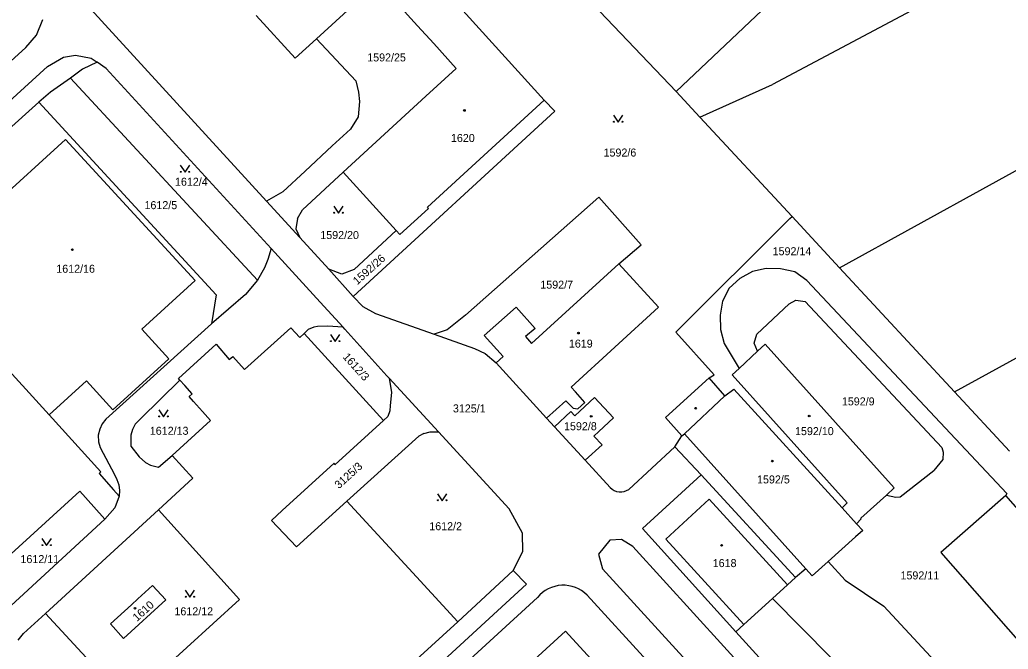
# Model space of a CAD drawing. Extents: x -736345 to -729997, y -1130177 to -1122501.
# Drawn here: x -733267.7 to -733057.7, y -1124900.8 to -1124767.1 of the extents above; entities that cross this region are included whole.
import ezdxf

# ---------------------------------------------------------------- set-up
doc = ezdxf.new("R2010")
doc.units = 0
for name, color, linetype in [('Vrstva 1', 7, 'Continuous'), ('Vrstva 18', 7, 'Continuous'), ('Vrstva 19', 7, 'Continuous'), ('Vrstva 25', 7, 'Continuous'), ('Vrstva 4', 7, 'Continuous')]:
    doc.layers.add(name, color=color, linetype=linetype)

msp = doc.modelspace()

# ---------------------------------------------------------------- linework, layer by layer
at = {"layer": 'Vrstva 1'}
for points in [[(-733179.94, -1124728.19), (-733128.27, -1124782.4)], [(-733215.34, -1124805.67), (-733279.4, -1124735.63)], [(-733156.31, -1124784.19), (-733192.92, -1124743.83)], [(-733043.3, -1124746.58), (-733107.83, -1124780.89)], [(-733204.69, -1124771.16), (-733191.58, -1124759.16)], [(-733191.58, -1124759.16), (-733183.22, -1124768.4)], [(-733128.27, -1124782.4), (-733108.75, -1124763.89)], [(-733217.49, -1124766.25), (-733209.23, -1124775.31)], [(-733264.19, -1124770.44), (-733262.88, -1124767.12)], [(-733183.22, -1124768.4), (-733179.79, -1124772.2)], [(-733093.56, -1124819.83), (-732998, -1124767.17)], [(-733266.45, -1124773.05), (-733264.19, -1124770.44)], [(-733281.68, -1124786.84), (-733266.45, -1124773.05)], [(-733209.23, -1124775.31), (-733204.69, -1124771.16)], [(-733204.69, -1124771.16), (-733196.32, -1124780.12)], [(-733179.79, -1124772.2), (-733175.04, -1124777.46)], [(-733261.84, -1124777.07), (-733258.45, -1124775.08)], [(-733258.45, -1124775.08), (-733255.88, -1124774.68)], [(-733255.88, -1124774.68), (-733252.58, -1124775.28)], [(-733297.81, -1124809.85), (-733261.84, -1124777.07)], [(-733251.33, -1124776.14), (-733254.43, -1124777.61)], [(-733252.58, -1124775.28), (-733251.33, -1124776.14)], [(-733249.4, -1124777.47), (-733251.33, -1124776.14)], [(-733254.43, -1124777.61), (-733256.99, -1124779.54)], [(-733214.37, -1124815.72), (-733249.4, -1124777.47)], [(-733175.04, -1124777.46), (-733181.48, -1124783.38)], [(-733256.99, -1124779.54), (-733261.25, -1124782.52)], [(-733256.99, -1124779.54), (-733217.23, -1124822.45)], [(-733196.32, -1124780.12), (-733195.78, -1124782.51)], [(-733123.23, -1124787.83), (-733107.83, -1124780.89)], [(-733261.25, -1124782.52), (-733263.68, -1124784.65)], [(-733181.48, -1124783.38), (-733199.01, -1124799.52)], [(-733195.78, -1124782.51), (-733195.54, -1124784.53)], [(-733123.23, -1124787.83), (-733128.27, -1124782.4)], [(-733263.68, -1124784.65), (-733285.91, -1124804.61)], [(-733263.68, -1124784.65), (-733226.02, -1124825.53)], [(-733195.54, -1124784.53), (-733195.84, -1124787.79)], [(-733181.12, -1124806.97), (-733156.31, -1124784.19)], [(-733156.31, -1124784.19), (-733154.06, -1124786.52)], [(-733154.06, -1124786.52), (-733196.89, -1124825.89)], [(-733195.84, -1124787.79), (-733197.51, -1124790.35)], [(-733103.67, -1124808.93), (-733123.23, -1124787.83)], [(-733197.51, -1124790.35), (-733201.35, -1124793.95)], [(-733258.03, -1124792.56), (-733288.82, -1124820.63)], [(-733230.51, -1124822.5), (-733258.03, -1124792.56)], [(-733201.35, -1124793.95), (-733207.11, -1124799.29)], [(-733207.11, -1124799.29), (-733211.86, -1124803.67)], [(-733207.68, -1124807.48), (-733199.01, -1124799.52)], [(-733199.01, -1124799.52), (-733187.75, -1124811.93)], [(-733211.86, -1124803.67), (-733215.34, -1124805.67)], [(-733215.34, -1124805.67), (-733208.22, -1124813.38)], [(-733144.73, -1124804.8), (-733173.04, -1124829.86)], [(-733135.7, -1124814.93), (-733144.73, -1124804.8)], [(-733208.76, -1124809.36), (-733207.68, -1124807.48)], [(-733187.01, -1124812.75), (-733180.9, -1124807.2)], [(-733180.9, -1124807.2), (-733181.12, -1124806.97)], [(-733208.76, -1124809.36), (-733209.12, -1124811.56)], [(-733128.33, -1124833.52), (-733104.12, -1124809.38)], [(-733104.12, -1124809.38), (-733103.67, -1124808.93)], [(-733093.56, -1124819.83), (-733103.67, -1124808.93)], [(-733209.12, -1124811.56), (-733208.22, -1124813.38)], [(-733196.72, -1124820.15), (-733187.75, -1124811.93)], [(-733187.75, -1124811.93), (-733187.01, -1124812.75)], [(-733202.05, -1124820.11), (-733208.22, -1124813.38)], [(-733140.44, -1124818.99), (-733135.7, -1124814.93)], [(-733069.18, -1124846.13), (-733008.84, -1124813.12)], [(-733214.37, -1124815.72), (-733215.01, -1124818.07)], [(-733203.94, -1124827.11), (-733214.37, -1124815.72)], [(-733215.01, -1124818.07), (-733215.73, -1124819.83)], [(-733158.99, -1124835.9), (-733140.44, -1124818.99)], [(-733132.05, -1124828.17), (-733140.44, -1124818.99)], [(-733215.73, -1124819.83), (-733217.23, -1124822.45)], [(-733196.89, -1124825.89), (-733202.05, -1124820.11)], [(-733199.3, -1124821.17), (-733202.05, -1124820.11)], [(-733196.72, -1124820.15), (-733199.3, -1124821.17)], [(-733112.1, -1124820.62), (-733114.77, -1124822.07)], [(-733109.13, -1124819.96), (-733112.1, -1124820.62)], [(-733106.09, -1124820.06), (-733109.13, -1124819.96)], [(-733103.09, -1124820.7), (-733106.09, -1124820.06)], [(-733100.56, -1124822.48), (-733103.09, -1124820.7)], [(-733069.18, -1124846.13), (-733093.56, -1124819.83)], [(-733241.78, -1124832.88), (-733230.51, -1124822.5)], [(-733217.23, -1124822.45), (-733219.78, -1124825.48)], [(-733114.77, -1124822.07), (-733117, -1124824.17)], [(-733100.56, -1124822.48), (-733058.02, -1124867.78)], [(-733219.78, -1124825.48), (-733227.02, -1124831.72)], [(-733226.02, -1124825.53), (-733227.02, -1124831.72)], [(-733117, -1124824.17), (-733118.45, -1124826.87)], [(-733283.68, -1124826.78), (-733261.52, -1124851.05)], [(-733199.04, -1124832.46), (-733203.94, -1124827.11)], [(-733196.89, -1124825.89), (-733194.88, -1124828.06)], [(-733118.45, -1124826.87), (-733118.97, -1124829.87)], [(-733111.13, -1124833.92), (-733104.25, -1124827.44)], [(-733104.25, -1124827.44), (-733102.83, -1124826.68)], [(-733102.83, -1124826.68), (-733100.89, -1124826.97)], [(-733100.89, -1124826.97), (-733071.81, -1124858.01)], [(-733194.88, -1124828.06), (-733192.15, -1124829.51)], [(-733192.15, -1124829.51), (-733179.7, -1124833.93)], [(-733169.06, -1124834.2), (-733162.31, -1124828.16)], [(-733162.31, -1124828.16), (-733158.24, -1124832.73)], [(-733150.59, -1124845.17), (-733132.05, -1124828.17)], [(-733227.02, -1124831.72), (-733249.44, -1124851.97)], [(-733173.04, -1124829.86), (-733176.97, -1124833.01)], [(-733118.97, -1124829.87), (-733118.89, -1124832.93)], [(-733236.1, -1124839.12), (-733241.78, -1124832.88)], [(-733219.99, -1124841.43), (-733210.17, -1124832.54)], [(-733210.17, -1124832.54), (-733208.24, -1124834.63)], [(-733208.24, -1124834.63), (-733207.3, -1124833.76)], [(-733206.5, -1124832.92), (-733207.3, -1124833.76)], [(-733190.46, -1124852.27), (-733207.3, -1124833.76)], [(-733205.29, -1124832.44), (-733206.5, -1124832.92)], [(-733204.47, -1124832.27), (-733205.29, -1124832.44)], [(-733202.4, -1124832.19), (-733204.47, -1124832.27)], [(-733199.04, -1124832.46), (-733202.4, -1124832.19)], [(-733198.7, -1124832.83), (-733199.04, -1124832.46)], [(-733189.75, -1124842.73), (-733198.7, -1124832.83)], [(-733176.97, -1124833.01), (-733179.7, -1124833.93)], [(-733179.7, -1124833.93), (-733171.12, -1124836.97)], [(-733158.24, -1124832.73), (-733160.32, -1124834.43)], [(-733120.21, -1124842.54), (-733128.33, -1124833.52)], [(-733118.89, -1124832.93), (-733118.11, -1124835.9)], [(-733111.73, -1124835.82), (-733111.13, -1124833.92)], [(-733234.04, -1124843.35), (-733226.05, -1124836.07)], [(-733226.05, -1124836.07), (-733223.25, -1124839.31)], [(-733169.06, -1124834.2), (-733165.01, -1124838.64)], [(-733160.32, -1124834.43), (-733158.99, -1124835.9)], [(-733118.11, -1124835.9), (-733114.88, -1124841.17)], [(-733111.04, -1124837.51), (-733111.73, -1124835.82)], [(-733109.39, -1124836.02), (-733111.04, -1124837.51)], [(-733081.94, -1124866.55), (-733109.39, -1124836.02)], [(-733171.12, -1124836.97), (-733168.87, -1124838.02)], [(-733168.87, -1124838.02), (-733166.52, -1124840)], [(-733111.04, -1124837.51), (-733114.88, -1124841.17)], [(-733247.96, -1124849.98), (-733236.1, -1124839.12)], [(-733223.25, -1124839.31), (-733222.48, -1124838.65)], [(-733222.48, -1124838.65), (-733219.99, -1124841.43)], [(-733166.52, -1124840), (-733165.01, -1124838.64)], [(-733166.52, -1124840), (-733155.81, -1124851.77)], [(-733114.88, -1124841.17), (-733116.4, -1124842.56)], [(-733261.52, -1124851.05), (-733253.6, -1124843.82)], [(-733253.6, -1124843.82), (-733247.96, -1124849.98)], [(-733233.71, -1124843.71), (-733242.04, -1124851.8)], [(-733233.71, -1124843.71), (-733234.04, -1124843.35)], [(-733232.68, -1124844.84), (-733233.71, -1124843.71)], [(-733189.27, -1124843.26), (-733189.75, -1124842.73)], [(-733178.8, -1124854.68), (-733189.27, -1124843.26)], [(-733189.27, -1124843.26), (-733188.74, -1124846.32)], [(-733121.25, -1124843.15), (-733130.56, -1124851.63)], [(-733121.25, -1124843.15), (-733120.21, -1124842.54)], [(-733117.93, -1124847.04), (-733121.25, -1124843.15)], [(-733116.4, -1124842.56), (-733091.96, -1124869.76)], [(-733231.12, -1124846.55), (-733232.68, -1124844.84)], [(-733231.76, -1124847.13), (-733231.12, -1124846.55)], [(-733188.74, -1124846.32), (-733189.03, -1124849.09)], [(-733149.67, -1124846.19), (-733150.59, -1124845.17)], [(-733147.67, -1124848.4), (-733149.67, -1124846.19)], [(-733117.93, -1124847.04), (-733116.02, -1124845.56)], [(-733116.02, -1124845.56), (-733093.04, -1124870.82)], [(-733057.45, -1124858.78), (-733069.18, -1124846.13)], [(-733230.82, -1124848.19), (-733231.76, -1124847.13)], [(-733228.95, -1124850.31), (-733230.82, -1124848.19)], [(-733155.81, -1124851.77), (-733151.76, -1124848.09)], [(-733151.76, -1124848.09), (-733150.19, -1124849.65)], [(-733149.16, -1124849.76), (-733147.67, -1124848.4)], [(-733145.65, -1124847.38), (-733148.75, -1124850.29)], [(-733141.61, -1124851.69), (-733145.65, -1124847.38)], [(-733227.21, -1124852.27), (-733228.95, -1124850.31)], [(-733189.15, -1124850.19), (-733189.58, -1124851.37)], [(-733189.03, -1124849.09), (-733189.15, -1124850.19)], [(-733150.64, -1124850.36), (-733154.17, -1124853.56)], [(-733149.79, -1124851.26), (-733150.64, -1124850.36)], [(-733150.19, -1124849.65), (-733149.16, -1124849.76)], [(-733148.75, -1124850.29), (-733149.79, -1124851.26)], [(-733261.52, -1124851.05), (-733250.49, -1124863.13)], [(-733249.44, -1124851.97), (-733250.23, -1124852.98)], [(-733242.04, -1124851.8), (-733243.22, -1124853.05)], [(-733235.35, -1124859.7), (-733227.21, -1124852.27)], [(-733190.46, -1124852.27), (-733200.8, -1124861.68)], [(-733189.58, -1124851.37), (-733190.46, -1124852.27)], [(-733155.81, -1124851.77), (-733154.17, -1124853.56)], [(-733144.72, -1124854.58), (-733141.61, -1124851.69)], [(-733130.56, -1124851.63), (-733127.06, -1124855.52)], [(-733250.75, -1124854.08), (-733251.1, -1124855.35)], [(-733250.23, -1124852.98), (-733250.75, -1124854.08)], [(-733243.82, -1124854.16), (-733244.18, -1124855.34)], [(-733243.22, -1124853.05), (-733243.82, -1124854.16)], [(-733181.92, -1124855.02), (-733180.57, -1124854.62)], [(-733180.57, -1124854.62), (-733178.8, -1124854.68)], [(-733163.8, -1124871.04), (-733178.8, -1124854.68)], [(-733154.17, -1124853.56), (-733147.63, -1124860.69)], [(-733145.75, -1124855.54), (-733144.72, -1124854.58)], [(-733251.1, -1124855.35), (-733251.02, -1124856.76)], [(-733251.02, -1124856.76), (-733250.64, -1124857.97)], [(-733244.18, -1124855.34), (-733244.15, -1124857.68)], [(-733182.99, -1124855.59), (-733198.24, -1124869.38)], [(-733181.92, -1124855.02), (-733182.99, -1124855.59)], [(-733143.99, -1124857.4), (-733145.75, -1124855.54)], [(-733128.57, -1124857.82), (-733127.06, -1124855.52)], [(-733250.64, -1124857.97), (-733247.64, -1124863.74)], [(-733244.15, -1124857.68), (-733242.4, -1124859.93)], [(-733147.63, -1124860.69), (-733143.99, -1124857.4)], [(-733138.32, -1124866.87), (-733128.57, -1124857.82)], [(-733128.57, -1124857.82), (-733122.99, -1124863.78)], [(-733071.81, -1124858.01), (-733071.53, -1124858.97)], [(-733071.53, -1124858.97), (-733071.63, -1124860.5)], [(-733242.4, -1124859.93), (-733241.05, -1124861.16)], [(-733241.05, -1124861.16), (-733239.99, -1124861.76)], [(-733238.24, -1124862.14), (-733235.35, -1124859.7)], [(-733230.97, -1124864.5), (-733235.35, -1124859.7)], [(-733147.63, -1124860.69), (-733142.34, -1124866.46)], [(-733071.63, -1124860.5), (-733073.57, -1124862.85)], [(-733250.49, -1124863.13), (-733250.9, -1124863.5)], [(-733239.99, -1124861.76), (-733238.24, -1124862.14)], [(-733212.01, -1124871.36), (-733200.98, -1124861.29)], [(-733200.8, -1124861.68), (-733200.98, -1124861.29)], [(-733080.67, -1124868.46), (-733073.57, -1124862.85)], [(-733250.9, -1124863.5), (-733247.81, -1124866.98)], [(-733247.64, -1124863.74), (-733247.13, -1124864.81)], [(-733247.13, -1124864.81), (-733246.72, -1124865.94)], [(-733238.3, -1124871.23), (-733230.97, -1124864.5)], [(-733122.99, -1124863.78), (-733135.45, -1124875.21)], [(-733102.95, -1124885.6), (-733122.99, -1124863.78)], [(-733255.01, -1124867.25), (-733285.88, -1124895.39)], [(-733255.01, -1124867.25), (-733252, -1124870.61)], [(-733247.81, -1124866.98), (-733246.66, -1124868.34)], [(-733246.72, -1124865.94), (-733246.56, -1124867.14)], [(-733246.56, -1124867.14), (-733246.66, -1124868.34)], [(-733083.58, -1124868.09), (-733081.94, -1124866.55)], [(-733246.66, -1124868.34), (-733247.52, -1124870.76)], [(-733198.24, -1124869.38), (-733208.97, -1124879.1)], [(-733183.46, -1124885.48), (-733198.24, -1124869.38)], [(-733089.04, -1124872.97), (-733083.58, -1124868.09)], [(-733083.58, -1124868.09), (-733081.65, -1124868.53)], [(-733081.65, -1124868.53), (-733080.67, -1124868.46)], [(-733058.25, -1124868.14), (-733072.07, -1124880.26)], [(-733058.02, -1124867.78), (-733058.25, -1124868.14)], [(-733034.25, -1124895.45), (-733058.25, -1124868.14)], [(-733262.25, -1124893.2), (-733238.3, -1124871.23)], [(-733252, -1124870.61), (-733249.69, -1124873.17)], [(-733247.52, -1124870.76), (-733249.69, -1124873.17)], [(-733238.3, -1124871.23), (-733221.05, -1124890.23)], [(-733214.29, -1124873.45), (-733212.01, -1124871.36)], [(-733160.91, -1124876.2), (-733163.8, -1124871.04)], [(-733091.96, -1124869.76), (-733093.04, -1124870.82)], [(-733093.04, -1124870.82), (-733089.98, -1124874.19)], [(-733249.69, -1124873.17), (-733272.42, -1124894.09)], [(-733208.97, -1124879.1), (-733214.29, -1124873.45)], [(-733089.98, -1124874.19), (-733088.95, -1124873.14)], [(-733088.95, -1124873.14), (-733089.04, -1124872.97)], [(-733135.45, -1124875.21), (-733115.62, -1124897.11)], [(-733088.66, -1124875.63), (-733090.15, -1124876.96)], [(-733089.98, -1124874.19), (-733088.66, -1124875.63)], [(-733160.87, -1124880.08), (-733160.91, -1124876.2)], [(-733142.39, -1124877.63), (-733144.77, -1124880.61)], [(-733139.9, -1124877.5), (-733142.39, -1124877.63)], [(-733137.52, -1124879), (-733139.9, -1124877.5)], [(-733090.15, -1124876.96), (-733096.02, -1124882.19)], [(-733162.89, -1124884.13), (-733160.87, -1124880.08)], [(-733092.41, -1124928.54), (-733137.52, -1124879)], [(-733144.77, -1124880.61), (-733143.96, -1124883.77)], [(-733096.02, -1124882.19), (-733099.4, -1124885.21)], [(-733096.02, -1124882.19), (-733092.4, -1124886.16)], [(-733072.07, -1124880.26), (-733048.05, -1124907.59)], [(-733162.89, -1124884.13), (-733174.69, -1124895.03)], [(-733160.09, -1124887.02), (-733162.89, -1124884.13)], [(-733143.96, -1124883.77), (-733096.48, -1124935.72)], [(-733100.71, -1124883.76), (-733102.95, -1124885.6)], [(-733099.4, -1124885.21), (-733100.71, -1124883.76)], [(-733174.69, -1124895.03), (-733183.46, -1124885.48)], [(-733104.63, -1124887.13), (-733102.95, -1124885.6)], [(-733092.4, -1124886.16), (-733084.19, -1124891.66)], [(-733239.55, -1124887.32), (-733242.66, -1124890.15)], [(-733236.73, -1124890.34), (-733239.55, -1124887.32)], [(-733193.53, -1124917.72), (-733160.09, -1124887.02)], [(-733107.81, -1124890.03), (-733104.63, -1124887.13)], [(-733245.7, -1124898.51), (-733236.73, -1124890.34)], [(-733242.66, -1124890.15), (-733244.03, -1124891.39)], [(-733221.05, -1124890.23), (-733243.47, -1124910.62)], [(-733157.77, -1124889.82), (-733187.27, -1124916.85)], [(-733121.86, -1124917.06), (-733147.21, -1124889.31)], [(-733113.9, -1124895.6), (-733107.81, -1124890.03)], [(-733107.81, -1124890.03), (-733089.26, -1124908.79)], [(-733244.03, -1124891.39), (-733248.5, -1124895.45)], [(-733084.19, -1124891.66), (-733067.06, -1124910.14)], [(-733266.98, -1124897.46), (-733262.25, -1124893.2)], [(-733262.25, -1124893.2), (-733251.95, -1124904.44)], [(-733248.5, -1124895.45), (-733245.7, -1124898.51)], [(-733183.13, -1124925.61), (-733151.78, -1124896.95)], [(-733151.78, -1124896.95), (-733111.08, -1124941.42)], [(-733115.62, -1124897.11), (-733113.9, -1124895.6)], [(-733268.07, -1124898.87), (-733266.98, -1124897.46)], [(-733097.87, -1124916.59), (-733115.62, -1124897.11)]]:
    msp.add_lwpolyline(points, dxfattribs=at)
for centre, radius, start, end in [((-733140.084, -1124864.248), 3.16, 224.43757, 303.93151), ((-733152.257, -1124894.4), 7.168, 45.2434, 140.29376)]:
    msp.add_arc(centre, radius, start, end, dxfattribs=at)
at = {"layer": 'Vrstva 25'}
for points in [[(-733141.61, -1124787.41), (-733140.61, -1124788.91), (-733139.61, -1124787.41)], [(-733233.64, -1124798.04), (-733232.64, -1124799.54), (-733231.64, -1124798.04)], [(-733201.04, -1124806.71), (-733200.04, -1124808.21), (-733199.04, -1124806.71)], [(-733201.73, -1124834), (-733200.73, -1124835.5), (-733199.73, -1124834)], [(-733238.2, -1124849.99), (-733237.2, -1124851.49), (-733236.2, -1124849.99)], [(-733178.99, -1124867.79), (-733177.99, -1124869.29), (-733176.99, -1124867.79)], [(-733263.04, -1124877.32), (-733262.04, -1124878.82), (-733261.04, -1124877.32)], [(-733232.6, -1124888.28), (-733231.6, -1124889.78), (-733230.6, -1124888.28)]]:
    msp.add_lwpolyline(points, dxfattribs=at)
for centre, radius in [((-733173.27, -1124786.4), 0.175), ((-733141.51, -1124788.81), 0.1), ((-733139.71, -1124788.81), 0.1), ((-733233.54, -1124799.44), 0.1), ((-733231.74, -1124799.44), 0.1), ((-733200.94, -1124808.11), 0.1), ((-733199.14, -1124808.11), 0.1), ((-733256.58, -1124815.98), 0.175), ((-733149.05, -1124833.69), 0.175), ((-733201.63, -1124835.4), 0.1), ((-733199.83, -1124835.4), 0.1), ((-733124.14, -1124849.63), 0.174), ((-733238.1, -1124851.39), 0.1), ((-733236.3, -1124851.39), 0.1), ((-733146.34, -1124851.37), 0.175), ((-733100.02, -1124851.3), 0.175), ((-733107.86, -1124860.88), 0.175), ((-733178.89, -1124869.19), 0.1), ((-733177.09, -1124869.19), 0.1), ((-733262.94, -1124878.72), 0.1), ((-733261.14, -1124878.72), 0.1), ((-733118.63, -1124878.77), 0.175), ((-733232.5, -1124889.68), 0.1), ((-733230.7, -1124889.68), 0.1), ((-733243.28, -1124892.11), 0.175)]:
    msp.add_circle(centre, radius, dxfattribs=at)
at = {"layer": 'Vrstva 4'}
for points in [[(-733126.54, -1124855.05), (-733117.93, -1124847.04)], [(-733127.06, -1124855.52), (-733126.54, -1124855.05)], [(-733100.71, -1124883.76), (-733126.54, -1124855.05)], [(-733121.26, -1124868.92), (-733130.46, -1124877.43)], [(-733104.63, -1124887.13), (-733121.26, -1124868.92)], [(-733130.46, -1124877.43), (-733113.9, -1124895.6)], [(-733219.38, -1124935.69), (-733174.69, -1124895.03)]]:
    msp.add_lwpolyline(points, dxfattribs=at)

# ---------------------------------------------------------------- texts
at = {"layer": 'Vrstva 18'}
for s, p in [('1592/25', (-733193.93, -1124775.99)), ('1592/6', (-733143.71, -1124796.19)), ('1612/4', (-733234.77, -1124802.39)), ('1612/5', (-733241.25, -1124807.36)), ('1592/20', (-733203.9, -1124813.71)), ('1592/14', (-733107.79, -1124817.15)), ('1592/7', (-733157.15, -1124824.25)), ('1592/9', (-733093.08, -1124849.04)), ('3125/1', (-733175.72, -1124850.53)), ('1612/13', (-733240.12, -1124855.28)), ('1612/2', (-733180.74, -1124875.55)), ('1612/11', (-733267.6, -1124882.53)), ('1592/11', (-733080.62, -1124885.99)), ('1612/12', (-733234.89, -1124893.62))]:
    msp.add_text(s, height=1.7, dxfattribs=at).set_placement(p)
for s, rotation, p in [('1592/26', 41.80033, (-733196.045, -1124823.538)), ('1612/3', 312.10248, (-733199.238, -1124838.824)), ('3125/3', 42.10034, (-733199.936, -1124866.848))]:
    msp.add_text(s, height=1.7, rotation=rotation, dxfattribs=at).set_placement(p)
at = {"layer": 'Vrstva 19'}
for s, p in [('1620', (-733176.14, -1124793.1)), ('1612/16', (-733259.99, -1124820.87)), ('1619', (-733151.08, -1124836.77)), ('1592/8', (-733152.11, -1124854.31)), ('1592/10', (-733103.03, -1124855.35)), ('1592/5', (-733111.1, -1124865.61)), ('1618', (-733120.52, -1124883.38))]:
    msp.add_text(s, height=1.7, dxfattribs=at).set_placement(p)
msp.add_text('1610', height=1.7, rotation=41.90033, dxfattribs=at).set_placement((-733242.835, -1124895.018))

doc.saveas('drawing.dxf')
